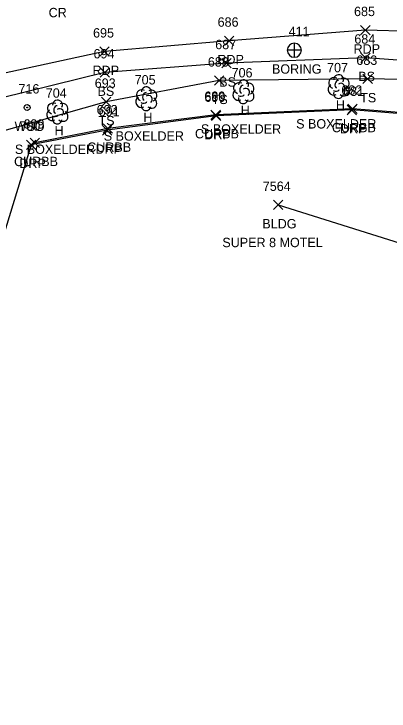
# Model space of a CAD drawing. Extents: x 1678863 to 1683592, y 407783 to 418211.
# Drawn here: x 1681596 to 1681675.9, y 417600 to 417748.8 of the extents above; entities that cross this region are included whole.
import ezdxf

# ---------------------------------------------------------------- set-up
doc = ezdxf.new("R2010")
doc.units = 0
for name, color, linetype in [('G_A', 7, 'Continuous'), ('G_I', 7, 'Continuous'), ('GA_P', 7, 'Continuous'), ('L_A', 7, 'Continuous'), ('L_C', 7, 'Continuous'), ('L_I', 7, 'Continuous'), ('L_TIC', 7, 'Continuous'), ('LBC', 7, 'Continuous'), ('LELB', 7, 'Continuous'), ('LTD', 7, 'Continuous'), ('P_A', 7, 'Continuous'), ('P_I', 7, 'Continuous'), ('P_TIC', 7, 'Continuous'), ('PET', 7, 'Continuous'), ('R_A', 7, 'Continuous'), ('R_I', 7, 'Continuous'), ('R_TIC', 7, 'Continuous'), ('RC', 7, 'Continuous'), ('RDP', 7, 'Continuous'), ('U_A', 7, 'Continuous'), ('U_I', 7, 'Continuous'), ('UWV', 7, 'Continuous')]:
    doc.layers.add(name, color=color, linetype=linetype)

msp = doc.modelspace()

# ---------------------------------------------------------------- linework, layer by layer
at = {"layer": 'GA_P'}
for p, q in [((1681655.74, 417741.04), (1681655.74, 417742.54)), ((1681655.74, 417741.04), (1681654.24, 417741.04)), ((1681657.23, 417741.04), (1681655.74, 417741.04)), ((1681655.74, 417739.54), (1681655.74, 417741.04))]:
    msp.add_line(p, q, dxfattribs=at)
for start, end in [(90, 180), (0, 90), (180, 270), (270, 0)]:
    msp.add_arc((1681655.73, 417741.04), 1.5, start, end, dxfattribs=at)
at = {"layer": 'L_TIC'}
for points in [[(1681669.92, 417738.45), (1681671.92, 417740.45)], [(1681671.92, 417738.45), (1681669.92, 417740.45)], [(1681640.28, 417737.27), (1681642.28, 417739.27)], [(1681642.28, 417737.27), (1681640.28, 417739.27)], [(1681614.34, 417735.3), (1681616.34, 417737.3)], [(1681616.34, 417735.3), (1681614.34, 417737.3)], [(1681638.71, 417733.56), (1681640.71, 417735.56)], [(1681640.71, 417733.56), (1681638.71, 417735.56)], [(1681670.36, 417733.92), (1681672.36, 417735.92)], [(1681672.36, 417733.92), (1681670.36, 417735.92)], [(1681614.6, 417729.02), (1681616.6, 417731.02)], [(1681616.6, 417729.02), (1681614.6, 417731.02)], [(1681651.31, 417707.02), (1681653.31, 417709.02)], [(1681653.31, 417707.02), (1681651.31, 417709.02)]]:
    msp.add_lwpolyline(points, dxfattribs=at)
at = {"layer": 'LBC'}
msp.add_lwpolyline([(1681652.31, 417708.02), (1681693.18, 417695.19), (1681746.79, 417678.47), (1681793.38, 417663.94), (1681844.42, 417648.13), (1681888.83, 417634.19), (1681925.49, 417622.88), (1681964.3, 417610.85), (1681986.99, 417603.8), (1681988.08, 417603.49), (1681987.4, 417600.03)], dxfattribs=at)
at = {"layer": 'LELB'}
for points in [[(1681796.83, 417719.62), (1681771.96, 417731.49), (1681738.51, 417735.4), (1681716.37, 417737.97), (1681689.69, 417738.1), (1681670.92, 417739.45), (1681641.28, 417738.27), (1681615.34, 417736.3), (1681587.6, 417729.49), (1681573.06, 417726.31), (1681546.23, 417716.69), (1681516.15, 417705.35), (1681498.61, 417696.44), (1681487.93, 417690.6), (1681468.95, 417668.73), (1681466.95, 417659.53), (1681465.62, 417656.83), (1681464.96, 417655.9), (1681522.1, 417633.75)], [(1681793.72, 417712.14), (1681770.2, 417723.24), (1681737.55, 417730.97), (1681716.31, 417734.37), (1681689.42, 417734.59), (1681671.36, 417734.92), (1681639.71, 417734.56), (1681615.6, 417730.02), (1681591.77, 417723.27), (1681573.98, 417724.48), (1681546.28, 417714.43), (1681517.5, 417703.22), (1681499.46, 417694.7), (1681489.43, 417688.72), (1681475.17, 417669.62), (1681484.76, 417663.75), (1681489.76, 417663.27), (1681519.55, 417658.25)]]:
    msp.add_lwpolyline(points, dxfattribs=at)
at = {"layer": 'LTD'}
for p, q in [((1681644.86, 417732.24), (1681644.86, 417732.24)), ((1681644.86, 417732.24), (1681644.86, 417732.24)), ((1681665.15, 417733.34), (1681665.15, 417733.34)), ((1681665.15, 417733.34), (1681665.15, 417733.34)), ((1681624.14, 417730.74), (1681624.14, 417730.74)), ((1681624.14, 417730.74), (1681624.14, 417730.74)), ((1681605.2, 417727.91), (1681605.2, 417727.91)), ((1681605.2, 417727.91), (1681605.2, 417727.91))]:
    msp.add_line(p, q, dxfattribs=at)
for centre in [(1681665.19, 417734.77), (1681644.91, 417733.67), (1681624.18, 417732.17), (1681605.25, 417729.35)]:
    msp.add_arc(centre, 1.05, 335.5272, 180.9563, dxfattribs=at)
for centre, major_axis, ratio, start_param, end_param in [((1681664.36, 417734), (1.21, -0.51), 0.895232, 1.570796, 4.712389), ((1681666.19, 417733.92), (-1.14, -0.48), 0.949671, 1.570796, 4.712389), ((1681644.07, 417732.91), (1.21, -0.51), 0.895232, 1.570796, 4.712389), ((1681644.65, 417732.7), (-0.208, -0.792), 0.645439, 3.141593, 6.283185), ((1681645.9, 417732.82), (-1.14, -0.48), 0.949671, 1.570796, 4.712389), ((1681664.06, 417732.63), (0.58, -1.04), 0.959034, 3.141593, 6.283185), ((1681664.94, 417733.8), (-0.208, -0.792), 0.645439, 3.141593, 6.283185), ((1681665.65, 417733.17), (-0.5, 0.667), 0.989748, 3.141593, 6.283185), ((1681623.35, 417731.4), (1.21, -0.51), 0.895232, 1.570796, 4.712389), ((1681623.93, 417731.2), (-0.208, -0.792), 0.645439, 3.141593, 6.283185), ((1681625.18, 417731.32), (-1.14, -0.48), 0.949671, 1.570796, 4.712389), ((1681643.78, 417731.53), (0.58, -1.04), 0.959034, 3.141593, 6.283185), ((1681645.36, 417732.07), (-0.5, 0.667), 0.989748, 3.141593, 6.283185), ((1681645.86, 417731.41), (-1.09, 0.79), 0.841452, 1.570796, 4.712389), ((1681665.15, 417731.84), (0.26, 1.06), 0.942809, 1.570796, 4.712389), ((1681664.69, 417732.59), (-0.625, -0.083), 0.423636, 0, 3.141593), ((1681666.15, 417732.51), (-1.09, 0.79), 0.841452, 1.570796, 4.712389), ((1681623.06, 417730.03), (0.58, -1.04), 0.959034, 3.141593, 6.283185), ((1681624.64, 417730.57), (-0.5, 0.667), 0.989748, 3.141593, 6.283185), ((1681625.14, 417729.9), (-1.09, 0.79), 0.841452, 1.570796, 4.712389), ((1681644.86, 417730.74), (0.26, 1.06), 0.942809, 1.570796, 4.712389), ((1681644.4, 417731.49), (-0.625, -0.083), 0.423636, 0, 3.141593), ((1681604.41, 417728.58), (1.21, -0.51), 0.895232, 1.570796, 4.712389), ((1681605, 417728.37), (-0.208, -0.792), 0.645439, 3.141593, 6.283185), ((1681606.25, 417728.5), (-1.14, -0.48), 0.949671, 1.570796, 4.712389), ((1681624.14, 417729.24), (0.26, 1.06), 0.942809, 1.570796, 4.712389), ((1681623.68, 417729.99), (-0.625, -0.083), 0.423636, 0, 3.141593), ((1681604.12, 417727.2), (0.58, -1.04), 0.959034, 3.141593, 6.283185), ((1681605.7, 417727.75), (-0.5, 0.667), 0.989748, 3.141593, 6.283185), ((1681606.2, 417727.08), (-1.09, 0.79), 0.841452, 1.570796, 4.712389), ((1681605.2, 417726.41), (0.26, 1.06), 0.942809, 1.570796, 4.712389), ((1681604.75, 417727.16), (-0.625, -0.083), 0.423636, 0, 3.141593)]:
    msp.add_ellipse(centre, major_axis=major_axis, ratio=ratio, start_param=start_param, end_param=end_param, dxfattribs=at)
at = {"layer": 'P_TIC'}
for points in [[(1681669.87, 417744.33), (1681671.87, 417746.33)], [(1681671.87, 417744.33), (1681669.87, 417746.33)], [(1681640.84, 417742.06), (1681642.84, 417744.06)], [(1681642.84, 417742.06), (1681640.84, 417744.06)], [(1681614.24, 417739.75), (1681616.24, 417741.75)], [(1681616.24, 417739.75), (1681614.24, 417741.75)]]:
    msp.add_lwpolyline(points, dxfattribs=at)
at = {"layer": 'PET'}
msp.add_lwpolyline([(1681690.63, 417744.78), (1681670.87, 417745.33), (1681641.84, 417743.06), (1681615.24, 417740.75), (1681586.04, 417734.44), (1681571.71, 417731.87), (1681544.31, 417723.63), (1681517.23, 417711.83), (1681495.67, 417702.4), (1681484.34, 417696.04), (1681457.74, 417677.97), (1681437.33, 417662.92), (1681415.27, 417643.12), (1681390.03, 417616.29), (1681370.5, 417590.97), (1681353.64, 417562.95), (1681343.43, 417542.94), (1681335.68, 417524.63), (1681321.93, 417483.7), (1681311.58, 417442.86), (1681297.8, 417389.4), (1681289.83, 417351.74), (1681280.09, 417307.99)], dxfattribs=at)
at = {"layer": 'R_TIC'}
for points in [[(1681666.97, 417727.29), (1681668.97, 417729.29)], [(1681668.97, 417727.29), (1681666.97, 417729.29)], [(1681667.15, 417727.54), (1681669.15, 417729.54)], [(1681669.15, 417727.54), (1681667.15, 417729.54)], [(1681637.97, 417726.23), (1681639.97, 417728.23)], [(1681639.97, 417726.23), (1681637.97, 417728.23)], [(1681638.07, 417726.02), (1681640.07, 417728.02)], [(1681640.07, 417726.02), (1681638.07, 417728.02)], [(1681614.86, 417722.95), (1681616.86, 417724.95)], [(1681616.86, 417722.95), (1681614.86, 417724.95)], [(1681615.01, 417723.36), (1681617.01, 417725.36)], [(1681617.01, 417723.36), (1681615.01, 417725.36)], [(1681598.64, 417719.88), (1681600.64, 417721.88)], [(1681600.64, 417719.88), (1681598.64, 417721.88)], [(1681599.41, 417720.31), (1681601.41, 417722.31)], [(1681601.41, 417720.31), (1681599.41, 417722.31)]]:
    msp.add_lwpolyline(points, dxfattribs=at)
at = {"layer": 'RC'}
msp.add_lwpolyline([(1681791.37, 417703.93), (1681763.56, 417712.13), (1681730.67, 417720.14), (1681713.88, 417723.4), (1681689.88, 417726.82), (1681668.15, 417728.54), (1681638.97, 417727.23), (1681616.01, 417724.36), (1681600.41, 417721.31)], dxfattribs=at)
at = {"layer": 'RDP'}
msp.add_lwpolyline([(1681791.32, 417703.75), (1681763.5, 417711.46), (1681730.59, 417719.82), (1681713.94, 417723.22), (1681689.91, 417726.58), (1681667.97, 417728.29), (1681639.07, 417727.02), (1681615.86, 417723.95), (1681599.64, 417720.88), (1681592.82, 417698.72)], dxfattribs=at)
at = {"layer": 'UWV'}
for radius in [0.625, 0.0833]:
    msp.add_circle((1681598.78, 417728.81), radius, dxfattribs=at)

# ---------------------------------------------------------------- texts
at = {"layer": 'G_A'}
msp.add_text('BORING', height=2, dxfattribs=at).set_placement((1681650.97, 417736.04))
at = {"layer": 'G_I'}
msp.add_text('411', height=2, dxfattribs=at).set_placement((1681654.51, 417744.04))
at = {"layer": 'L_A'}
for s, p in [('BS', (1681669.37, 417734.45)), ('BS', (1681639.72, 417733.27)), ('BS', (1681613.78, 417731.3)), ('TS', (1681638.12, 417729.56)), ('TS', (1681669.77, 417729.92)), ('H', (1681644.29, 417727.24)), ('H', (1681664.58, 417728.34)), ('H', (1681623.57, 417725.74)), ('TS', (1681614, 417725.02)), ('H', (1681604.64, 417722.91)), ('BLDG', (1681648.91, 417703.02))]:
    msp.add_text(s, height=2, dxfattribs=at).set_placement(p)
at = {"layer": 'L_C'}
for s, p in [('S BOXELDER', (1681656.12, 417724.34)), ('S BOXELDER', (1681635.83, 417723.24)), ('S BOXELDER', (1681615.11, 417721.74)), ('S BOXELDER', (1681596.17, 417718.91)), ('SUPER 8 MOTEL', (1681640.39, 417699.02))]:
    msp.add_text(s, height=2, dxfattribs=at).set_placement(p)
at = {"layer": 'L_I'}
for s, p in [('684', (1681668.52, 417742.45)), ('687', (1681638.87, 417741.27)), ('694', (1681612.93, 417739.3)), ('688', (1681637.3, 417737.56)), ('683', (1681668.95, 417737.92)), ('707', (1681662.71, 417736.34)), ('706', (1681642.36, 417735.24)), ('693', (1681613.19, 417733.02)), ('705', (1681621.7, 417733.74)), ('704', (1681602.76, 417730.91)), ('7564', (1681649.01, 417711.02))]:
    msp.add_text(s, height=2, dxfattribs=at).set_placement(p)
at = {"layer": 'P_A'}
for s, p in [('CR', (1681603.36, 417748.08)), ('RDP', (1681668.36, 417740.33)), ('RDP', (1681639.33, 417738.06)), ('RDP', (1681612.73, 417735.75))]:
    msp.add_text(s, height=2, dxfattribs=at).set_placement(p)
at = {"layer": 'P_I'}
for s, p in [('685', (1681668.46, 417748.33)), ('686', (1681639.38, 417746.06)), ('695', (1681612.83, 417743.75))]:
    msp.add_text(s, height=2, dxfattribs=at).set_placement(p)
at = {"layer": 'R_A'}
for s, p in [('CURBB', (1681663.74, 417723.54)), ('DRP', (1681665.46, 417723.29)), ('CURBB', (1681634.55, 417722.23)), ('DRP', (1681636.56, 417722.02)), ('CURBB', (1681611.59, 417719.36)), ('DRP', (1681613.35, 417718.95)), ('CURBB', (1681595.99, 417716.31)), ('DRP', (1681597.13, 417715.88))]:
    msp.add_text(s, height=2, dxfattribs=at).set_placement(p)
at = {"layer": 'R_I'}
for s, p in [('682', (1681665.75, 417731.54)), ('689', (1681636.55, 417730.23)), ('690', (1681636.57, 417730.02)), ('681', (1681666.13, 417731.29)), ('692', (1681613.6, 417727.36)), ('691', (1681614.02, 417726.95)), ('699', (1681597.99, 417724.31)), ('700', (1681597.11, 417723.88))]:
    msp.add_text(s, height=2, dxfattribs=at).set_placement(p)
at = {"layer": 'U_A'}
msp.add_text('WSO', height=2, dxfattribs=at).set_placement((1681596.11, 417723.81))
at = {"layer": 'U_I'}
msp.add_text('716', height=2, dxfattribs=at).set_placement((1681596.93, 417731.81))

doc.saveas('drawing.dxf')
